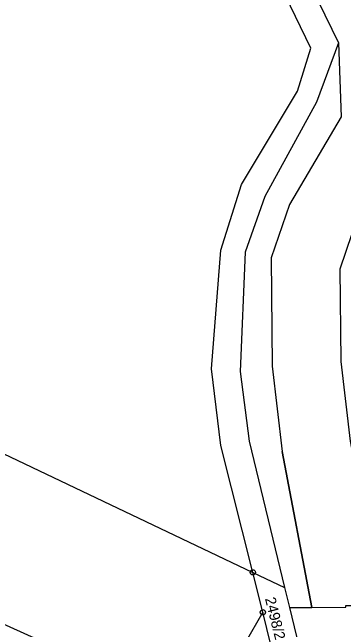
# Model space of a CAD drawing. Extents: x -555757 to -553364, y -1100723 to -1096439.
# Drawn here: x -553937 to -553874.4, y -1099635 to -1099518.5 of the extents above; entities that cross this region are included whole.
import ezdxf

# ---------------------------------------------------------------- set-up
doc = ezdxf.new("R2010")
doc.units = 0
for name, color, linetype in [('01_HLADINA', 7, 'Continuous'), ('C$SLO$PARCELY', 7, 'Continuous'), ('HRANICE$PARCELY', 7, 'Continuous'), ('SLOUPY', 7, 'Continuous'), ('SLUCKOV$$C$RA', 7, 'Continuous'), ('VSTUP', 7, 'Continuous')]:
    doc.layers.add(name, color=color, linetype=linetype)

# ---------------------------------------------------------------- blocks, each defined once
blk = doc.blocks.new('1$05')
at = {"layer": 'SLOUPY'}
for radius in [0.5, 0.032]:
    blk.add_circle((0, 0), radius, dxfattribs=at)

msp = doc.modelspace()

# ---------------------------------------------------------------- linework, layer by layer
at = {"layer": '01_HLADINA'}
for points in [[(-553814.28, -1099475.65), (-553822, -1099527.7), (-553836.86, -1099597.31), (-553844.08, -1099620.04), (-553857.07, -1099619.9), (-553869.71, -1099617.51), (-553873.12, -1099599.42), (-553874.88, -1099584.41), (-553875.08, -1099566.91), (-553872.77, -1099560.21), (-553861.69, -1099541.49), (-553862.51, -1099520.98), (-553883.07, -1099478.72)], [(-553894.51, -1099484.92), (-553875.39, -1099524.22), (-553874.83, -1099538.17), (-553884.63, -1099554.72), (-553888.11, -1099564.8), (-553887.87, -1099585.25), (-553885.98, -1099601.38), (-553880.43, -1099630.81), (-553873.95, -1099630.78), (-553873.96, -1099630.47), (-553872.42, -1099630.49), (-553869.75, -1099630.51), (-553869.68, -1099632.76), (-553834.6, -1099633.15), (-553824.28, -1099600.64), (-553809.2, -1099530.01), (-553801.47, -1099477.86)]]:
    msp.add_lwpolyline(points, dxfattribs=at)
at = {"layer": 'HRANICE$PARCELY'}
for p, q in [((-553893.92, -1099586.29), (-553892.22, -1099599.46)), ((-553891.55, -1099624.2), (-553897.59, -1099600.27)), ((-553892.22, -1099599.46), (-553885.54, -1099627.07)), ((-553889.65, -1099631.73), (-553891.55, -1099624.2)), ((-553891.55, -1099624.2), (-553885.54, -1099627.07)), ((-553885.54, -1099627.07), (-553884.63, -1099630.82)), ((-553887.39, -1099640.92), (-553889.65, -1099631.73))]:
    msp.add_line(p, q, dxfattribs=at)
for points in [[(-553903.02, -1099322.53), (-553896.28, -1099333.26), (-553893.68, -1099352.36), (-553904.85, -1099381.27), (-553918.74, -1099410.74), (-553920.29, -1099423.69), (-553916.59, -1099445.9), (-553912.14, -1099455.59), (-553894.51, -1099484.92), (-553875.39, -1099524.22), (-553879.5, -1099535.43), (-553889.26, -1099553.25), (-553892.97, -1099563.75), (-553893.92, -1099586.29)], [(-553897.59, -1099600.27), (-553899.32, -1099585.77), (-553897.56, -1099563.35), (-553893.69, -1099550.94), (-553883.08, -1099533.31), (-553880.56, -1099525.23), (-553898.88, -1099487.33), (-553916.78, -1099456.73), (-553921.11, -1099447.51), (-553925.33, -1099423.31), (-553923.5, -1099409.2)], [(-554108.11, -1099521.07), (-553981.84, -1099581.21), (-553891.55, -1099624.2)], [(-554113.42, -1099555.01), (-553992.5, -1099609.65), (-553901.36, -1099650.82)], [(-553884.63, -1099630.82), (-553880.43, -1099630.81), (-553873.95, -1099630.78), (-553873.96, -1099630.47), (-553872.42, -1099630.49), (-553869.75, -1099630.51), (-553869.68, -1099632.76), (-553834.6, -1099633.15), (-553830.63, -1099633.2), (-553819.96, -1099633.32)], [(-553889.65, -1099631.73), (-553893, -1099637.54), (-553901.36, -1099650.82)], [(-553884.63, -1099630.82), (-553881.53, -1099643.61), (-553878.43, -1099661.18)]]:
    msp.add_lwpolyline(points, dxfattribs=at)
at = {"layer": 'SLUCKOV$$C$RA'}
for p, q in [((-553875.39, -1099524.22), (-553874.83, -1099538.17)), ((-553874.83, -1099538.17), (-553884.63, -1099554.72)), ((-553884.63, -1099554.72), (-553888.11, -1099564.8)), ((-553888.11, -1099564.8), (-553887.87, -1099585.25)), ((-553887.87, -1099585.25), (-553885.98, -1099601.38)), ((-553880.43, -1099630.81), (-553885.98, -1099601.38))]:
    msp.add_line(p, q, dxfattribs=at)

# ---------------------------------------------------------------- block references
at = {"layer": 'VSTUP'}
for p in [(-553891.55, -1099624.2), (-553889.65, -1099631.73)]:
    msp.add_blockref('1$05', p, dxfattribs=at)

# ---------------------------------------------------------------- texts
at = {"layer": 'C$SLO$PARCELY'}
msp.add_text('2498/2', height=2, rotation=284, dxfattribs=at).set_placement((-553889.26, -1099629.16))

doc.saveas('drawing.dxf')
